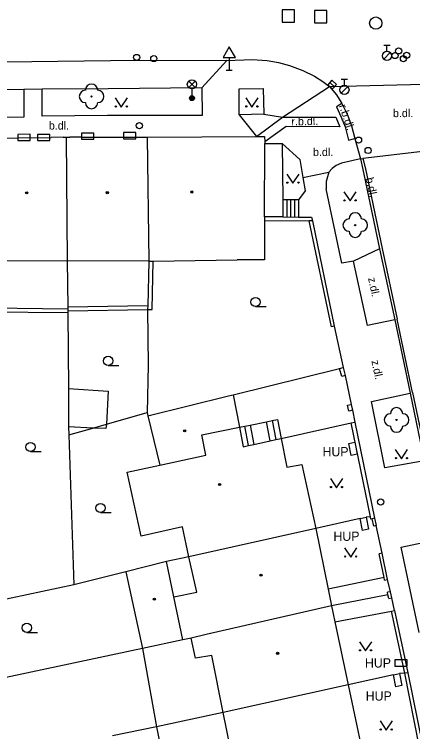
# Model space of a CAD drawing. Extents: x -596229 to -595156, y -1161237 to -1159376.
# Drawn here: x -595861.8 to -595829.4, y -1160950.8 to -1160892.5 of the extents above; entities that cross this region are included whole.
import ezdxf

# ---------------------------------------------------------------- set-up
doc = ezdxf.new("R2010")
doc.units = 0
for name, color, linetype in [('DOP - kresba z DSPS bez souradnic', 7, 'Continuous'), ('DOP - ploty', 7, 'Continuous'), ('DOP - rozhrani ploch obecne', 7, 'Continuous'), ('Level 22', 7, 'Continuous'), ('Level 24', 7, 'Continuous'), ('Level 26', 7, 'Continuous'), ('Level 27', 7, 'Continuous'), ('Level 28', 7, 'Continuous'), ('Level 31', 7, 'Continuous'), ('Level 33', 7, 'Continuous'), ('Level 34', 7, 'Continuous'), ('Level 36', 7, 'Continuous'), ('Level 39', 7, 'Continuous'), ('plynovod - povrch.  znaky - PRIS skut. velikost', 7, 'Continuous'), ('Specificka linie pasportu komunikaci', 7, 'Continuous'), ('TM - budovy zdene_ betonove - VP', 7, 'Continuous'), ('TM - chodniky - VP', 7, 'Continuous'), ('TM - komunikace - VP', 7, 'Continuous'), ('TM - letecke snimky - pomocna linie', 7, 'Continuous'), ('TM - plot drateny_ kovovy - VP', 7, 'Continuous'), ('TM - plot dreveny - VP', 7, 'Continuous'), ('TM - plot zdeny_ ohradni zed - VP', 7, 'Continuous'), ('TM - podezdivka plotu - VP', 7, 'Continuous'), ('TM - popis objektu', 7, 'Continuous'), ('TM - popis povrchu', 7, 'Continuous'), ('TM - rozhrani mezi zpev. plochami mezi sebou - VP', 7, 'Continuous'), ('TM - rozhrani ploch obecne - VP', 7, 'Continuous'), ('TM - schody - VP', 7, 'Continuous'), ('TM - vjezd na pozemek', 7, 'Continuous'), ('TM - vstup do budovy - zdene_ betonove', 7, 'Continuous')]:
    doc.layers.add(name, color=color, linetype=linetype)

msp = doc.modelspace()

# ---------------------------------------------------------------- linework, layer by layer
at = {"layer": 'DOP - kresba z DSPS bez souradnic'}
for points in [[(-595857.39, -1160922.9), (-595854.16, -1160923.11)], [(-595854.16, -1160923.11), (-595854.3, -1160925.8)], [(-595854.3, -1160925.8), (-595854.34, -1160926.16)], [(-595855.41, -1160926.12), (-595857.37, -1160926.02)], [(-595855.1, -1160926.13), (-595855.41, -1160926.12)], [(-595854.34, -1160926.16), (-595855.1, -1160926.13)], [(-595850.23, -1160950.38), (-595849.12, -1160956)]]:
    msp.add_lwpolyline(points, dxfattribs=at)
at = {"layer": 'DOP - ploty'}
for points in [[(-595857.45, -1160916.75), (-595857.39, -1160922.9)], [(-595857.39, -1160922.9), (-595857.37, -1160926.02)], [(-595857.37, -1160926.02), (-595857.36, -1160926.67)], [(-595857.36, -1160926.67), (-595856.94, -1160938.86)], [(-595856.94, -1160938.86), (-595863.34, -1160940.2)], [(-595851.37, -1160944.03), (-595869.88, -1160947.95)], [(-595844.81, -1160949.23), (-595850.23, -1160950.38)], [(-595850.23, -1160950.38), (-595853.81, -1160951.12)]]:
    msp.add_lwpolyline(points, dxfattribs=at)
at = {"layer": 'DOP - rozhrani ploch obecne'}
for points in [[(-595850.95, -1160916.5), (-595850.91, -1160921.01), (-595850.99, -1160924.86)], [(-595854.3, -1160925.8), (-595850.99, -1160924.86)], [(-595850.99, -1160924.86), (-595850.93, -1160925.12)], [(-595855.41, -1160926.12), (-595854.3, -1160925.8)], [(-595857.36, -1160926.67), (-595855.41, -1160926.12)], [(-595852.71, -1160937.8), (-595856.94, -1160938.86)]]:
    msp.add_lwpolyline(points, dxfattribs=at)
at = {"layer": 'Level 22'}
for centre in [(-595855.51, -1160899.18), (-595834.08, -1160909.63), (-595830.72, -1160925.46)]:
    msp.add_circle(centre, 0.05, dxfattribs=at)
for centre, start, end in [((-595855.51, -1160898.68), 0, 180), ((-595856.01, -1160899.18), 90, 270), ((-595855.01, -1160899.18), 270, 90), ((-595855.51, -1160899.68), 180, 0), ((-595834.08, -1160909.13), 0, 180), ((-595834.58, -1160909.63), 90, 270), ((-595833.58, -1160909.63), 270, 90), ((-595834.08, -1160910.13), 180, 0), ((-595830.72, -1160924.96), 0, 180), ((-595831.22, -1160925.46), 90, 270), ((-595830.22, -1160925.46), 270, 90), ((-595830.72, -1160925.96), 180, 0)]:
    msp.add_arc(centre, 0.5, start, end, dxfattribs=at)
at = {"layer": 'Level 24'}
for points in [[(-595860.504, -1160902.256), (-595861.504, -1160902.266), (-595861.499, -1160902.766), (-595860.499, -1160902.756)], [(-595858.895, -1160902.257), (-595859.895, -1160902.267), (-595859.89, -1160902.767), (-595858.89, -1160902.757)], [(-595855.313, -1160902.162), (-595856.313, -1160902.162), (-595856.313, -1160902.662), (-595855.313, -1160902.662)], [(-595851.902, -1160902.111), (-595852.902, -1160902.111), (-595852.902, -1160902.611), (-595851.902, -1160902.611)], [(-595830.848, -1160945.449), (-595829.848, -1160945.449), (-595829.848, -1160944.949), (-595830.848, -1160944.949)]]:
    msp.add_lwpolyline(points, close=True, dxfattribs=at)
at = {"layer": 'Level 26'}
for points in [[(-595840.01, -1160893.15), (-595839.01, -1160893.15), (-595839.01, -1160892.15), (-595840.01, -1160892.15)], [(-595837.4, -1160893.21), (-595836.4, -1160893.21), (-595836.4, -1160892.21), (-595837.4, -1160892.21)]]:
    msp.add_lwpolyline(points, close=True, dxfattribs=at)
at = {"layer": 'Level 27'}
msp.add_line((-595836.148, -1160898.055), (-595835.772, -1160898.385), dxfattribs=at)
msp.add_lwpolyline([(-595836.313, -1160898.242), (-595835.937, -1160898.573), (-595835.607, -1160898.197), (-595835.983, -1160897.867)], close=True, dxfattribs=at)
msp.add_circle((-595832.41, -1160893.22), 0.5, dxfattribs=at)
at = {"layer": 'Level 28'}
for p, q in [((-595831.75, -1160895.005), (-595831.25, -1160895.005)), ((-595831.5, -1160895.505), (-595831.5, -1160895.005)), ((-595831.758, -1160896.152), (-595831.228, -1160895.622)), ((-595835.21, -1160897.765), (-595834.71, -1160897.765)), ((-595834.96, -1160898.265), (-595834.96, -1160897.765)), ((-595835.218, -1160898.912), (-595834.688, -1160898.382))]:
    msp.add_line(p, q, dxfattribs=at)
for centre, radius in [((-595831.5, -1160895.88), 0.375), ((-595830.55, -1160895.48), 0.25), ((-595851.84, -1160896.01), 0.25), ((-595850.45, -1160896.1), 0.25), ((-595830.85, -1160895.86), 0.25), ((-595830.16, -1160896.12), 0.25), ((-595829.9, -1160895.83), 0.25), ((-595834.96, -1160898.64), 0.375), ((-595851.62, -1160901.55), 0.25), ((-595832.01, -1160932.12), 0.25)]:
    msp.add_circle(centre, radius, dxfattribs=at)
at = {"layer": 'Level 31'}
for centre in [(-595833.81, -1160902.73), (-595833.03, -1160903.57)]:
    msp.add_circle(centre, 0.25, dxfattribs=at)
at = {"layer": 'Level 33'}
for p, q in [((-595847.615, -1160898.46), (-595847.085, -1160897.93)), ((-595847.615, -1160897.93), (-595847.085, -1160898.46)), ((-595847.35, -1160898.57), (-595847.35, -1160899.32))]:
    msp.add_line(p, q, dxfattribs=at)
for centre, radius in [((-595847.35, -1160898.195), 0.375), ((-595847.35, -1160899.32), 0.2), ((-595847.35, -1160899.32), 0.145), ((-595847.35, -1160899.32), 0.0876)]:
    msp.add_circle(centre, radius, dxfattribs=at)
at = {"layer": 'Level 34'}
for p, q in [((-595844.32, -1160896.022), (-595844.32, -1160897.04)), ((-595844.57, -1160897.04), (-595844.07, -1160897.04))]:
    msp.add_line(p, q, dxfattribs=at)
msp.add_lwpolyline([(-595844.82, -1160896.022), (-595843.82, -1160896.022), (-595844.32, -1160895.156)], close=True, dxfattribs=at)
at = {"layer": 'Level 36'}
for p, q in [((-595842.18, -1160916.255), (-595841.305, -1160916.255)), ((-595854.16, -1160921.035), (-595853.285, -1160921.035)), ((-595860.47, -1160928.035), (-595859.595, -1160928.035)), ((-595854.78, -1160932.985), (-595853.905, -1160932.985)), ((-595860.77, -1160942.715), (-595859.895, -1160942.715))]:
    msp.add_line(p, q, dxfattribs=at)
for points in [[(-595853.59, -1160899.29), (-595853.09, -1160900.04), (-595852.59, -1160899.29)], [(-595842.98, -1160899.29), (-595842.48, -1160900.04), (-595841.98, -1160899.29)], [(-595839.64, -1160905.48), (-595839.14, -1160906.23), (-595838.64, -1160905.48)], [(-595835, -1160906.92), (-595834.5, -1160907.67), (-595834, -1160906.92)], [(-595830.82, -1160927.86), (-595830.32, -1160928.61), (-595829.82, -1160927.86)], [(-595836.1, -1160930.21), (-595835.6, -1160930.96), (-595835.1, -1160930.21)], [(-595834.95, -1160935.85), (-595834.45, -1160936.6), (-595833.95, -1160935.85)], [(-595833.74, -1160943.47), (-595833.24, -1160944.22), (-595832.74, -1160943.47)], [(-595832.06, -1160949.9), (-595831.56, -1160950.65), (-595831.06, -1160949.9)]]:
    msp.add_lwpolyline(points, dxfattribs=at)
for centre, radius in [((-595853.54, -1160899.99), 0.05), ((-595852.641, -1160899.99), 0.05), ((-595842.93, -1160899.99), 0.05), ((-595842.031, -1160899.99), 0.05), ((-595839.59, -1160906.18), 0.05), ((-595838.691, -1160906.18), 0.05), ((-595834.95, -1160907.62), 0.05), ((-595834.051, -1160907.62), 0.05), ((-595842.18, -1160915.88), 0.375), ((-595854.16, -1160920.66), 0.375), ((-595860.47, -1160927.66), 0.375), ((-595830.77, -1160928.56), 0.05), ((-595829.871, -1160928.56), 0.05), ((-595836.05, -1160930.91), 0.05), ((-595835.151, -1160930.91), 0.05), ((-595854.78, -1160932.61), 0.375), ((-595834.9, -1160936.55), 0.05), ((-595834.001, -1160936.55), 0.05), ((-595860.77, -1160942.34), 0.375), ((-595833.69, -1160944.17), 0.05), ((-595832.791, -1160944.17), 0.05), ((-595832.01, -1160950.6), 0.05), ((-595831.111, -1160950.6), 0.05)]:
    msp.add_circle(centre, radius, dxfattribs=at)
at = {"layer": 'Level 39'}
for centre, radius in [((-595860.78, -1160907.01), 0.09), ((-595860.78, -1160907.01), 0.0398), ((-595854.23, -1160906.99), 0.09), ((-595854.23, -1160906.99), 0.0398), ((-595847.36, -1160906.94), 0.09), ((-595847.36, -1160906.94), 0.0398), ((-595847.94, -1160926.34), 0.09), ((-595847.94, -1160926.34), 0.0398), ((-595845.1, -1160930.7), 0.09), ((-595845.1, -1160930.7), 0.0398), ((-595841.73, -1160938.07), 0.09), ((-595841.73, -1160938.07), 0.0398), ((-595850.4, -1160940.02), 0.09), ((-595850.4, -1160940.02), 0.0398), ((-595840.39, -1160944.41), 0.09), ((-595840.39, -1160944.41), 0.0398)]:
    msp.add_circle(centre, radius, dxfattribs=at)
at = {"layer": 'plynovod - povrch.  znaky - PRIS skut. velikost'}
for points in [[(-595834.41, -1160928.35), (-595834.6, -1160927.37), (-595834.11, -1160927.27), (-595833.92, -1160928.25), (-595834.41, -1160928.35)], [(-595833.69, -1160933.46), (-595833.2, -1160933.36)], [(-595833.2, -1160933.36), (-595833.01, -1160934.34), (-595833.5, -1160934.44)], [(-595833.5, -1160934.44), (-595833.69, -1160933.46)], [(-595830.96, -1160946.16), (-595830.47, -1160946.06)], [(-595830.77, -1160947.14), (-595830.96, -1160946.16)], [(-595830.47, -1160946.06), (-595830.28, -1160947.04), (-595830.77, -1160947.14)]]:
    msp.add_lwpolyline(points, dxfattribs=at)
at = {"layer": 'Specificka linie pasportu komunikaci'}
for points in [[(-595839.99, -1160900.86), (-595836.17, -1160898.36)], [(-595843.5, -1160900.66), (-595842.09, -1160902.44)], [(-595841.52, -1160900.63), (-595839.99, -1160900.86)], [(-595841.45, -1160908.95), (-595841.43, -1160902.99)]]:
    msp.add_lwpolyline(points, dxfattribs=at)
at = {"layer": 'TM - budovy zdene_ betonove - VP'}
for points in [[(-595864.13, -1160902.56), (-595858.8, -1160902.51)], [(-595857.82, -1160902.5), (-595857.57, -1160902.5)], [(-595857.57, -1160902.5), (-595857.48, -1160912.54)], [(-595857.57, -1160902.5), (-595857.28, -1160902.5)], [(-595856.36, -1160902.5), (-595850.99, -1160902.5)], [(-595850.99, -1160902.5), (-595842.09, -1160902.44)], [(-595850.99, -1160902.5), (-595850.85, -1160912.57)], [(-595842.09, -1160902.44), (-595841.44, -1160902.44)], [(-595841.44, -1160902.44), (-595841.43, -1160902.86)], [(-595841.43, -1160902.86), (-595841.43, -1160902.99)], [(-595841.45, -1160908.95), (-595841.45, -1160909.25)], [(-595841.45, -1160909.25), (-595841.46, -1160912.44)], [(-595843.09, -1160912.45), (-595843.68, -1160912.46)], [(-595841.46, -1160912.44), (-595843.09, -1160912.45)], [(-595857.48, -1160912.54), (-595863.68, -1160912.56)], [(-595850.85, -1160912.57), (-595857.48, -1160912.54)], [(-595850.85, -1160912.57), (-595850.49, -1160912.56)], [(-595850.49, -1160912.56), (-595843.68, -1160912.46)], [(-595850.93, -1160925.12), (-595844.38, -1160923.5)], [(-595844.38, -1160923.5), (-595844, -1160923.41)], [(-595844, -1160923.41), (-595843.49, -1160926.05)], [(-595850.93, -1160925.12), (-595849.95, -1160929.13)], [(-595846.55, -1160926.68), (-595843.49, -1160926.05)], [(-595843.49, -1160926.05), (-595843.19, -1160927.64)], [(-595846.22, -1160928.31), (-595846.55, -1160926.68)], [(-595840.54, -1160927.06), (-595840.1, -1160926.96)], [(-595840.1, -1160926.96), (-595839.65, -1160929.29)], [(-595843.19, -1160927.64), (-595842.75, -1160927.54)], [(-595842.75, -1160927.54), (-595842.31, -1160927.45)], [(-595842.31, -1160927.45), (-595840.98, -1160927.15)], [(-595840.98, -1160927.15), (-595840.54, -1160927.06)], [(-595849.95, -1160929.13), (-595846.22, -1160928.31)], [(-595852.61, -1160929.71), (-595849.95, -1160929.13)], [(-595839.65, -1160929.29), (-595838.43, -1160929.07)], [(-595838.43, -1160929.07), (-595837.29, -1160934.27)], [(-595851.47, -1160934.89), (-595852.61, -1160929.71)], [(-595848.13, -1160934.15), (-595851.47, -1160934.89)], [(-595847.59, -1160936.59), (-595848.13, -1160934.15)], [(-595837.29, -1160934.27), (-595847.59, -1160936.59)], [(-595837.29, -1160934.27), (-595836.29, -1160939.2)], [(-595846.95, -1160939.46), (-595847.59, -1160936.59)], [(-595849.43, -1160936.97), (-595852.71, -1160937.8)], [(-595848.82, -1160939.84), (-595849.43, -1160936.97)], [(-595852.71, -1160937.8), (-595851.37, -1160944.03)], [(-595836.29, -1160939.2), (-595836.01, -1160940.56)], [(-595848.82, -1160939.84), (-595846.95, -1160939.46)], [(-595848.08, -1160943.32), (-595848.82, -1160939.84)], [(-595836.01, -1160940.56), (-595846.19, -1160942.9)], [(-595836.01, -1160940.56), (-595835.73, -1160941.87)], [(-595835.73, -1160941.87), (-595834.66, -1160946.97)], [(-595848.08, -1160943.32), (-595851.37, -1160944.03)], [(-595847.42, -1160943.18), (-595848.08, -1160943.32)], [(-595846.19, -1160942.9), (-595847.42, -1160943.18)], [(-595847.05, -1160944.81), (-595847.42, -1160943.18)], [(-595845.74, -1160944.59), (-595847.05, -1160944.81)], [(-595844.81, -1160949.23), (-595845.74, -1160944.59)], [(-595834.66, -1160946.97), (-595844.81, -1160949.23)], [(-595834.66, -1160946.97), (-595832.96, -1160955.05)], [(-595843.68, -1160954.81), (-595844.81, -1160949.23)]]:
    msp.add_lwpolyline(points, dxfattribs=at)
at = {"layer": 'TM - chodniky - VP'}
for points in [[(-595861.02, -1160898.61), (-595861, -1160900.85), (-595870.5, -1160900.93)], [(-595846.54, -1160898.48), (-595846.51, -1160900.72), (-595854.22, -1160900.73), (-595859.51, -1160900.78), (-595859.53, -1160898.6)], [(-595843.52, -1160898.57), (-595841.55, -1160898.54), (-595841.52, -1160900.63)], [(-595843.5, -1160900.66), (-595843.52, -1160898.57)], [(-595841.52, -1160900.63), (-595843.5, -1160900.66)], [(-595840.02, -1160902.99), (-595838.59, -1160904.3), (-595838.33, -1160905.76)], [(-595833.65, -1160904.26), (-595835.19, -1160904.61)], [(-595835.19, -1160904.61), (-595835.63, -1160904.79), (-595835.96, -1160905.02), (-595836.22, -1160905.32)], [(-595836.22, -1160905.32), (-595836.44, -1160906.1), (-595836.43, -1160906.68)], [(-595838.33, -1160905.76), (-595838.16, -1160906.84), (-595838.69, -1160907.57)], [(-595834.21, -1160912.55), (-595835.18, -1160912.72), (-595836.43, -1160906.68)], [(-595838.69, -1160907.57), (-595839.96, -1160907.57)], [(-595828.87, -1160942.72), (-595830.34, -1160935.78), (-595827.15, -1160935.12)]]:
    msp.add_lwpolyline(points, dxfattribs=at)
at = {"layer": 'TM - komunikace - VP'}
for points in [[(-595846.54, -1160898.48), (-595844.51, -1160896.26)], [(-595844.51, -1160896.26), (-595842.45, -1160896.19), (-595841.23, -1160896.26), (-595840.31, -1160896.42), (-595839.43, -1160896.66), (-595838.34, -1160897.06), (-595837.39, -1160897.54), (-595836.71, -1160897.96), (-595836.17, -1160898.36)], [(-595836.17, -1160898.36), (-595835.61, -1160899.05), (-595835.17, -1160899.75)], [(-595861.02, -1160898.61), (-595870.51, -1160898.68)], [(-595859.53, -1160898.6), (-595861.02, -1160898.61)], [(-595846.54, -1160898.48), (-595854.15, -1160898.55), (-595859.53, -1160898.6)], [(-595835.17, -1160899.75), (-595834.72, -1160900.67), (-595834.38, -1160901.57), (-595834.11, -1160902.6)], [(-595834.11, -1160902.6), (-595833.65, -1160904.26)], [(-595833.65, -1160904.26), (-595833.45, -1160905.11), (-595832.1, -1160911.57)], [(-595832.1, -1160911.57), (-595834.21, -1160912.55)], [(-595833.09, -1160917.78), (-595834.21, -1160912.55)], [(-595830.87, -1160917.32), (-595833.09, -1160917.78)], [(-595830.87, -1160917.32), (-595829.62, -1160923.28)], [(-595828.47, -1160928.79), (-595831.67, -1160929.34), (-595832.76, -1160923.95), (-595829.62, -1160923.28)], [(-595829.62, -1160923.28), (-595828.47, -1160928.79)]]:
    msp.add_lwpolyline(points, dxfattribs=at)
at = {"layer": 'TM - letecke snimky - pomocna linie'}
for points in [[(-595840.1, -1160926.96), (-595834.4, -1160925.7)], [(-595831.74, -1160938.25), (-595836.29, -1160939.2)], [(-595835.73, -1160941.87), (-595831.13, -1160941)], [(-595851.37, -1160944.03), (-595850.23, -1160950.38)]]:
    msp.add_lwpolyline(points, dxfattribs=at)
at = {"layer": 'TM - plot drateny_ kovovy - VP'}
for points in [[(-595841.45, -1160909.25), (-595837.81, -1160909.28)], [(-595836.02, -1160917.89), (-595837.81, -1160909.28)], [(-595850.95, -1160916.5), (-595850.59, -1160916.5), (-595850.49, -1160912.56)], [(-595857.45, -1160916.45), (-595863.64, -1160916.39)], [(-595850.94, -1160916.2), (-595857.45, -1160916.3)], [(-595844, -1160923.41), (-595835.35, -1160921.28)], [(-595832.84, -1160933.32), (-595834.4, -1160925.7)], [(-595832.8, -1160933.51), (-595832.84, -1160933.32)]]:
    msp.add_lwpolyline(points, dxfattribs=at)
at = {"layer": 'TM - plot dreveny - VP'}
for points in [[(-595831.74, -1160938.25), (-595832.14, -1160936.33)], [(-595831.69, -1160938.47), (-595831.74, -1160938.25)], [(-595830.05, -1160946.04), (-595831.13, -1160941)], [(-595828.87, -1160951.93), (-595830.05, -1160946.04)]]:
    msp.add_lwpolyline(points, dxfattribs=at)
at = {"layer": 'TM - plot zdeny_ ohradni zed - VP'}
for points in [[(-595835.18, -1160921.92), (-595835.35, -1160921.28)], [(-595834.59, -1160924.74), (-595834.7, -1160924.27)], [(-595832.58, -1160934.08), (-595832.71, -1160933.49)], [(-595831.42, -1160939.67), (-595831.46, -1160939.46)], [(-595831.36, -1160939.97), (-595831.42, -1160939.67)]]:
    msp.add_lwpolyline(points, dxfattribs=at)
at = {"layer": 'TM - podezdivka plotu - VP'}
for points in [[(-595839.96, -1160908.97), (-595841.45, -1160908.95)], [(-595839.96, -1160908.97), (-595838.69, -1160908.98)], [(-595838.69, -1160908.98), (-595837.62, -1160908.98)], [(-595837.56, -1160909.28), (-595837.81, -1160909.28)], [(-595837.62, -1160908.98), (-595837.56, -1160909.28)], [(-595837.56, -1160909.28), (-595835.78, -1160917.84)], [(-595850.85, -1160912.57), (-595850.94, -1160916.2)], [(-595857.45, -1160916.6), (-595850.95, -1160916.5)], [(-595850.94, -1160916.2), (-595850.95, -1160916.5)], [(-595857.45, -1160916.75), (-595863.94, -1160916.69)], [(-595835.78, -1160917.84), (-595836.02, -1160917.89)], [(-595835.35, -1160921.28), (-595835.06, -1160921.2)], [(-595835.06, -1160921.2), (-595834.89, -1160921.84)], [(-595834.89, -1160921.84), (-595835.18, -1160921.92)], [(-595834.7, -1160924.27), (-595834.41, -1160924.2)], [(-595834.3, -1160924.67), (-595834.59, -1160924.74)], [(-595834.41, -1160924.2), (-595834.3, -1160924.67)], [(-595834.4, -1160925.7), (-595834.11, -1160925.64)], [(-595834.11, -1160925.64), (-595832.51, -1160933.45)], [(-595832.71, -1160933.49), (-595832.8, -1160933.51)], [(-595832.51, -1160933.45), (-595832.71, -1160933.49)], [(-595832.51, -1160933.45), (-595832.38, -1160934.04)], [(-595832.38, -1160934.04), (-595832.58, -1160934.08)], [(-595831.9, -1160936.28), (-595832.14, -1160936.33)], [(-595831.45, -1160938.42), (-595831.9, -1160936.28)], [(-595831.69, -1160938.47), (-595831.45, -1160938.42)], [(-595831.21, -1160939.41), (-595831.46, -1160939.46)], [(-595831.11, -1160939.92), (-595831.21, -1160939.41)], [(-595831.36, -1160939.97), (-595831.11, -1160939.92)], [(-595831.13, -1160941), (-595830.89, -1160940.95)], [(-595830.89, -1160940.95), (-595829.81, -1160945.99)], [(-595829.81, -1160945.99), (-595830.05, -1160946.04)], [(-595829.81, -1160945.99), (-595828.62, -1160951.88)]]:
    msp.add_lwpolyline(points, dxfattribs=at)
at = {"layer": 'TM - rozhrani mezi zpev. plochami mezi sebou - VP'}
for points in [[(-595836.17, -1160898.36), (-595828.5, -1160898.18), (-595826.78, -1160898.21)], [(-595835.17, -1160899.75), (-595835.61, -1160900.01), (-595835.22, -1160900.85), (-595834.9, -1160901.64), (-595834.62, -1160902.74), (-595834.11, -1160902.6)], [(-595842.09, -1160902.44), (-595839.99, -1160900.86)], [(-595839.99, -1160900.86), (-595835.65, -1160900.85), (-595835.33, -1160901.64), (-595839.7, -1160901.63), (-595841.43, -1160902.86)], [(-595841.43, -1160902.99), (-595840.02, -1160902.99)], [(-595827.69, -1160903.53), (-595833.46, -1160904.21)], [(-595833.65, -1160904.26), (-595833.46, -1160904.21)], [(-595833.46, -1160904.21), (-595833.25, -1160905.07), (-595831.9, -1160911.53)], [(-595838.33, -1160905.76), (-595836.22, -1160905.32)], [(-595832.1, -1160911.57), (-595830.87, -1160917.32)], [(-595831.9, -1160911.53), (-595830.67, -1160917.28)], [(-595829.42, -1160923.24), (-595830.67, -1160917.28)], [(-595829.42, -1160923.24), (-595828.27, -1160928.75), (-595826.95, -1160935.08), (-595825.6, -1160941.55), (-595823.16, -1160953.04), (-595821.46, -1160961.17), (-595821.06, -1160963.13)]]:
    msp.add_lwpolyline(points, dxfattribs=at)
at = {"layer": 'TM - rozhrani ploch obecne - VP'}
for points in [[(-595844.51, -1160896.26), (-595853.96, -1160896.28), (-595873.2, -1160896.54), (-595892.92, -1160896.68), (-595911.15, -1160896.85), (-595930.74, -1160896.98), (-595952.54, -1160897.14), (-595957.11, -1160897.16)], [(-595840.02, -1160902.99), (-595839.96, -1160907.57)], [(-595839.96, -1160907.57), (-595839.96, -1160908.97)], [(-595838.69, -1160907.57), (-595838.69, -1160908.98)], [(-595857.48, -1160912.54), (-595857.45, -1160916.3)], [(-595857.45, -1160916.3), (-595857.45, -1160916.45)], [(-595857.45, -1160916.45), (-595857.45, -1160916.6)], [(-595857.45, -1160916.6), (-595857.45, -1160916.75)], [(-595843.49, -1160926.05), (-595843.05, -1160925.96), (-595842.61, -1160925.87), (-595841.28, -1160925.6), (-595840.84, -1160925.51), (-595840.4, -1160925.42), (-595840.1, -1160926.96)], [(-595832.84, -1160933.32), (-595833.2, -1160933.36)], [(-595833.69, -1160933.46), (-595837.29, -1160934.27)], [(-595847.59, -1160936.59), (-595849.43, -1160936.97)], [(-595831.42, -1160939.67), (-595836.01, -1160940.56)], [(-595830.96, -1160946.16), (-595834.66, -1160946.97)], [(-595830.05, -1160946.04), (-595830.47, -1160946.06)]]:
    msp.add_lwpolyline(points, dxfattribs=at)
at = {"layer": 'TM - schody - VP'}
for points in [[(-595839.65, -1160907.57), (-595839.65, -1160908.97)], [(-595839.33, -1160907.57), (-595839.33, -1160908.97)], [(-595839.01, -1160907.57), (-595839.01, -1160908.98)], [(-595840.98, -1160927.15), (-595841.28, -1160925.6)], [(-595840.84, -1160925.51), (-595840.54, -1160927.06)], [(-595842.75, -1160927.54), (-595843.05, -1160925.96)], [(-595842.61, -1160925.87), (-595842.31, -1160927.45)]]:
    msp.add_lwpolyline(points, dxfattribs=at)
at = {"layer": 'TM - vjezd na pozemek'}
for points in [[(-595835.78, -1160917.84), (-595835.06, -1160921.2)], [(-595834.89, -1160921.84), (-595834.41, -1160924.2)], [(-595834.3, -1160924.67), (-595834.11, -1160925.64)], [(-595831.9, -1160936.28), (-595832.38, -1160934.04)], [(-595831.21, -1160939.41), (-595831.45, -1160938.42)], [(-595830.89, -1160940.95), (-595831.11, -1160939.92)]]:
    msp.add_lwpolyline(points, dxfattribs=at)
at = {"layer": 'TM - vstup do budovy - zdene_ betonove'}
for points in [[(-595857.82, -1160902.5), (-595858.8, -1160902.51)], [(-595856.36, -1160902.5), (-595857.28, -1160902.5)]]:
    msp.add_lwpolyline(points, dxfattribs=at)

# ---------------------------------------------------------------- texts
at = {"layer": 'TM - popis objektu'}
for p in [(-595836.74, -1160928.41), (-595835.85, -1160935.28), (-595833.29, -1160945.57), (-595833.23, -1160948.26)]:
    msp.add_text('HUP', height=0.75, dxfattribs=at).set_placement(p)
at = {"layer": 'TM - popis povrchu'}
for s, rotation, p in [('r.b.dl.', 288.41, (-595835.41, -1160899.94)), ('r.b.dl.', 1.39, (-595839.26, -1160901.54)), ('b.dl.', 282.08729, (-595833.24, -1160905.83)), ('z.dl.', 282.08729, (-595833.04, -1160913.95)), ('z.dl.', 282.08729, (-595832.77, -1160920.67))]:
    msp.add_text(s, height=0.65, rotation=rotation, dxfattribs=at).set_placement(p)
for p in [(-595831.01, -1160900.86), (-595858.98, -1160901.87), (-595837.51, -1160904.02)]:
    msp.add_text('b.dl.', height=0.65, dxfattribs=at).set_placement(p)

doc.saveas('drawing.dxf')
